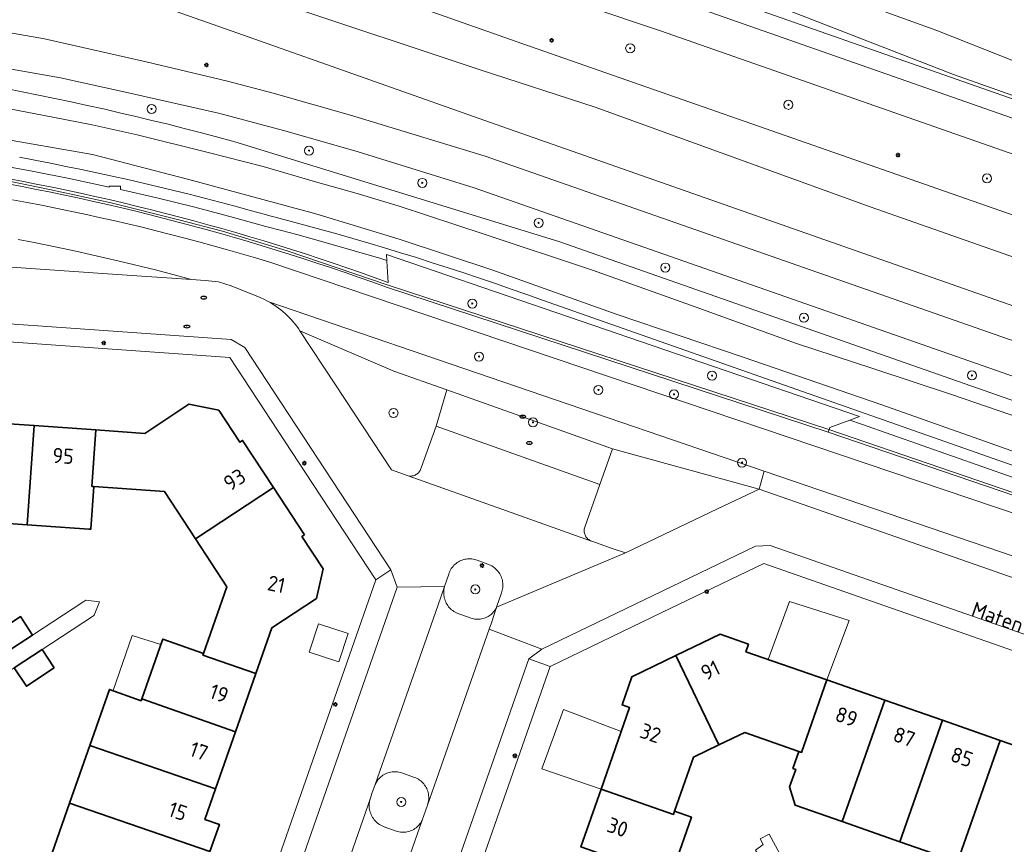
# Model space of a CAD drawing. Header units: metres. Extents: x 152610 to 160096, y 456114 to 462495.
# Tile 814 of 938: x 158014 to 158101, y 461518 to 461591. Entities that reach past the tile are written whole.
import ezdxf
from ezdxf.enums import TextEntityAlignment as Align

# ---------------------------------------------------------------- set-up
doc = ezdxf.new("R2010")
doc.units = ezdxf.units.M
doc.header["$LTSCALE"] = 0.5
doc.layers.get('0').update_dxf_attribs({"linetype": 'CONTINUOUS'})
for name, color, linetype, lineweight in [('B-PV-GR-BEPLANTING_CULTUUR_BOSPLANTSOEN-GV', 251, 'CONTINUOUS', 18), ('B-PV-GR-BEPLANTING_CULTUUR_HEESTERS-GV', 251, 'CONTINUOUS', 18), ('B-PV-GR-BOOM-S', 251, 'CONTINUOUS', 25), ('B-PV-GR-HAAG-GV', 251, 'CONTINUOUS', 13), ('B-PV-GW-TALUD_KRUIN-G', 251, 'CONTINUOUS', 18), ('B-PV-IE-MEUBILAIR-S', 251, 'CONTINUOUS', 25), ('B-PV-KW-KUNSTWERK_GELUIDSWERING_SCHERM-G', 251, 'CONTINUOUS', 18), ('B-PV-OG-BEBOUWING-GV', 6, 'CONTINUOUS', 35), ('B-PV-OG-BEBOUWING-T18', 1, 'CONTINUOUS', 18), ('B-PV-OG-BEBOUWING_OVERBOUWING-GV', 251, 'CONTINUOUS', 18), ('B-PV-OG-BEBOUWING_SCHUUR-GV', 251, 'CONTINUOUS', 18), ('B-PV-OG-TERREIN_BEGROEID-GV', 251, 'CONTINUOUS', 18), ('B-PV-OG-TERREIN_OEVER-GV', 251, 'CONTINUOUS', 18), ('B-PV-OG-TOPOGRAFIE-T18', 1, 'CONTINUOUS', 18), ('B-PV-OG-WATER_SLOOT-GV', 251, 'CONTINUOUS', 18), ('B-PV-VH-GESLOTENVERHARDING_ASFALT-GV', 251, 'CONTINUOUS', 18), ('B-PV-VH-ONVERHARD_ZAND-GV', 251, 'CONTINUOUS', 18), ('B-PV-VH-OPENVERHARDING_BETONSTRAATSTEEN-GV', 251, 'CONTINUOUS', 18), ('B-PV-VH-OPENVERHARDING_TEGEL-GV', 251, 'CONTINUOUS', 18), ('B-XX-OG-TERREIN_CULTUURSCHEIDING-GV', 252, 'CONTINUOUS', 18)]:
    doc.layers.add(name, color=color, linetype=linetype, lineweight=lineweight)
doc.styles.add('NLCS-ISO', font='NLCS-ISO.ttf')
doc.styles.add('NLCS-ISO-M750-T18', font='NLCS-ISO.ttf', dxfattribs={"height": 1.35})

# ---------------------------------------------------------------- blocks, each defined once
blk = doc.blocks.new('SIE-MEUBILAIR_PAAL_LICHTMAST-SO')
for points in [[(-0.62, 0), (-1, 0)], [(-0.71, 0.71), (-0.44, 0.44)], [(0, 1), (0, 0.62)], [(0.44, 0.44), (0.71, 0.71)], [(1, 0), (0.62, 0)], [(-0.71, -0.71), (-0.44, -0.44)], [(0, -0.62), (0, -1)], [(0.44, -0.44), (0.71, -0.71)]]:
    blk.add_lwpolyline(points)
blk.add_circle((0, 0), 0.5)
blk = doc.blocks.new('SIE-MEUBILAIR_PUT_RIOOLPUT-SO')
blk.add_ellipse((0, 0), major_axis=(1.25, 0), ratio=0.54)
at = {"style": 'NLCS-ISO'}
blk.add_text('ri', height=0.75, dxfattribs=at).set_placement((-0.04, 0.07), align=Align.MIDDLE_CENTER)
blk = doc.blocks.new('SGR-BOOM_GBKN-SO')
at = {"linetype": 'ByBlock', "lineweight": 18}
h = blk.add_hatch(color=0, dxfattribs=at)
h.dxf.hatch_style = 1
edge = h.paths.add_edge_path()
edge.add_arc((0, 0), 0.25, 0, 360)
at = {"color": 0, "linetype": 'ByBlock', "lineweight": 18}
for radius in [2, 0.25]:
    blk.add_circle((0, 0), radius, dxfattribs=at)
at = {"color": 0, "linetype": 'ByBlock', "lineweight": 18, "style": 'NLCS-ISO'}
blk.add_attdef('SOORT', (2.5, 0), '', height=1.5, dxfattribs=at)

msp = doc.modelspace()

# ---------------------------------------------------------------- linework, layer by layer
at = {"layer": 'B-PV-GR-BEPLANTING_CULTUUR_BOSPLANTSOEN-GV', "flags": 128}
for points in [[(158012.848, 461576.755), (158014.116, 461576.517), (158015.382, 461576.271), (158016.647, 461576.017), (158017.91, 461575.755), (158019.171, 461575.486), (158020.431, 461575.208), (158021.689, 461574.923), (158022.945, 461574.63), (158024.2, 461574.329), (158025.452, 461574.02), (158026.703, 461573.704), (158027.951, 461573.38), (158029.198, 461573.048), (158030.442, 461572.708), (158031.685, 461572.361), (158032.925, 461572.006), (158034.163, 461571.643), (158035.398, 461571.273), (158036.632, 461570.895), (158037.863, 461570.509), (158039.091, 461570.116), (158040.317, 461569.715), (158041.541, 461569.307), (158042.762, 461568.891), (158043.98, 461568.467), (158045.196, 461568.036), (158046.409, 461567.597), (158085.58, 461554.75), (158085.73, 461555.18), (158087.497, 461555.825), (158088.36, 461556.14), (158046.42, 461570.49), (158046.447, 461569.976), (158046.451, 461569.907), (158046.55, 461568.028), (158045.336, 461568.467), (158044.12, 461568.898), (158042.901, 461569.322), (158041.679, 461569.739), (158040.455, 461570.148), (158039.229, 461570.549), (158037.999, 461570.942), (158036.768, 461571.328), (158035.534, 461571.707), (158034.298, 461572.077), (158033.059, 461572.44), (158031.818, 461572.795), (158030.575, 461573.143), (158029.33, 461573.483), (158028.083, 461573.815), (158026.834, 461574.14), (158025.583, 461574.456), (158024.33, 461574.765), (158023.075, 461575.066), (158021.818, 461575.36), (158020.559, 461575.645), (158019.299, 461575.923), (158018.037, 461576.193), (158016.773, 461576.455), (158015.508, 461576.709), (158014.241, 461576.956), (158012.973, 461577.194)], [(158126.3, 461540.86), (158085.58, 461554.75), (158046.409, 461567.597), (158045.196, 461568.036), (158043.98, 461568.467), (158042.762, 461568.891), (158041.541, 461569.307), (158040.317, 461569.715), (158039.091, 461570.116), (158037.863, 461570.509), (158036.632, 461570.895), (158035.398, 461571.273), (158034.163, 461571.643), (158032.925, 461572.006), (158031.685, 461572.361), (158030.442, 461572.708), (158029.198, 461573.048), (158027.951, 461573.38), (158026.703, 461573.704), (158025.452, 461574.02), (158024.2, 461574.329), (158022.945, 461574.63), (158021.689, 461574.923), (158020.431, 461575.208), (158019.171, 461575.486), (158017.91, 461575.755), (158016.647, 461576.017), (158015.382, 461576.271), (158014.116, 461576.517), (158012.848, 461576.755)], [(158013.267, 461575.352), (158014.548, 461575.112), (158015.828, 461574.864), (158017.106, 461574.608), (158018.383, 461574.344), (158019.657, 461574.072), (158020.931, 461573.793), (158022.202, 461573.506), (158023.472, 461573.211), (158024.74, 461572.908), (158026.006, 461572.597), (158027.27, 461572.279), (158028.532, 461571.953), (158029.792, 461571.619), (158031.051, 461571.277), (158032.306, 461570.928), (158033.56, 461570.571), (158034.812, 461570.206), (158036.061, 461569.834), (158125.79, 461539.55)], [(158125.79, 461539.55), (158036.061, 461569.834), (158034.812, 461570.206), (158033.56, 461570.571), (158032.306, 461570.928), (158031.051, 461571.277), (158029.792, 461571.619), (158028.532, 461571.953), (158027.27, 461572.279), (158026.006, 461572.597), (158024.74, 461572.908), (158023.472, 461573.211), (158022.202, 461573.506), (158020.931, 461573.793), (158019.657, 461574.072), (158018.383, 461574.344), (158017.106, 461574.608), (158015.828, 461574.864), (158014.548, 461575.112), (158013.267, 461575.352)], [(158013.756, 461571.843), (158015.039, 461571.592), (158016.321, 461571.333), (158017.601, 461571.066), (158018.88, 461570.791), (158020.157, 461570.509), (158021.432, 461570.218), (158022.705, 461569.92), (158025.923, 461569.129), (158029.128, 461568.289), (158030.346, 461568.208), (158031.515, 461568.078), (158032.636, 461567.724), (158035.205, 461566.69), (158035.601, 461566.507), (158035.986, 461566.303), (158079.898, 461551.309), (158122.92, 461536.62)]]:
    msp.add_lwpolyline(points, dxfattribs=at)
msp.add_lwpolyline([(158079.898, 461551.309), (158035.986, 461566.303), (158036.2, 461566.178), (158036.415, 461566.043), (158036.626, 461565.901), (158036.832, 461565.753), (158037.034, 461565.599), (158037.231, 461565.438), (158037.422, 461565.271), (158037.608, 461565.098), (158037.789, 461564.919), (158037.964, 461564.735), (158038.132, 461564.545), (158038.295, 461564.35), (158038.452, 461564.15), (158038.602, 461563.945), (158038.746, 461563.736), (158047.073, 461560.162), (158051.77, 461558.511), (158066.462, 461553.291), (158079.45, 461549.7)], close=True, dxfattribs=at)
at = {"layer": 'B-PV-GR-BEPLANTING_CULTUUR_HEESTERS-GV', "flags": 128}
msp.add_lwpolyline([(158047.276, 461524.664), (158047.153, 461524.667), (158047.03, 461524.663), (158046.907, 461524.651), (158046.785, 461524.63), (158046.665, 461524.602), (158046.547, 461524.566), (158046.431, 461524.523), (158046.319, 461524.472), (158046.21, 461524.414), (158046.105, 461524.349), (158046.005, 461524.278), (158045.909, 461524.2), (158045.819, 461524.116), (158045.734, 461524.026), (158045.655, 461523.931), (158045.582, 461523.832), (158045.517, 461523.727), (158045.458, 461523.619), (158045.423, 461523.546), (158045.126, 461522.726), (158044.983, 461522.328), (158044.947, 461522.206), (158044.918, 461522.082), (158044.897, 461521.956), (158044.884, 461521.83), (158044.879, 461521.702), (158044.882, 461521.575), (158044.893, 461521.448), (158044.912, 461521.322), (158044.939, 461521.198), (158044.974, 461521.075), (158045.016, 461520.955), (158045.066, 461520.838), (158045.123, 461520.724), (158045.187, 461520.614), (158045.257, 461520.508), (158045.335, 461520.407), (158045.418, 461520.311), (158045.508, 461520.22), (158045.602, 461520.135), (158045.702, 461520.056), (158045.807, 461519.984), (158045.916, 461519.918), (158046.029, 461519.86), (158046.146, 461519.808), (158046.265, 461519.764), (158046.29, 461519.756), (158047.178, 461519.437), (158047.293, 461519.395), (158047.41, 461519.36), (158047.53, 461519.333), (158047.651, 461519.314), (158047.773, 461519.302), (158047.895, 461519.299), (158048.018, 461519.304), (158048.139, 461519.317), (158048.26, 461519.337), (158048.379, 461519.366), (158048.496, 461519.402), (158048.611, 461519.446), (158048.722, 461519.497), (158048.83, 461519.555), (158048.934, 461519.621), (158049.033, 461519.692), (158049.127, 461519.771), (158049.216, 461519.855), (158049.299, 461519.944), (158049.377, 461520.04), (158049.448, 461520.139), (158049.512, 461520.244), (158049.569, 461520.352), (158049.579, 461520.372), (158049.875, 461521.204), (158050.055, 461521.714), (158050.092, 461521.833), (158050.122, 461521.953), (158050.143, 461522.076), (158050.157, 461522.199), (158050.163, 461522.323), (158050.161, 461522.448), (158050.15, 461522.571), (158050.132, 461522.694), (158050.106, 461522.816), (158050.073, 461522.935), (158050.031, 461523.052), (158049.982, 461523.167), (158049.926, 461523.278), (158049.863, 461523.385), (158049.793, 461523.487), (158049.717, 461523.585), (158049.634, 461523.678), (158049.546, 461523.766), (158049.452, 461523.847), (158049.354, 461523.923), (158049.25, 461523.992), (158049.142, 461524.054), (158049.031, 461524.109), (158048.916, 461524.156), (158048.82, 461524.19), (158047.875, 461524.527), (158047.759, 461524.57), (158047.641, 461524.605), (158047.521, 461524.632), (158047.399, 461524.652)], close=True, dxfattribs=at)
at = {"layer": 'B-PV-GR-HAAG-GV', "flags": 128}
msp.add_lwpolyline([(158053.86, 461543.53), (158053.735, 461543.532), (158053.611, 461543.525), (158053.488, 461543.51), (158053.365, 461543.488), (158053.245, 461543.458), (158053.126, 461543.42), (158053.011, 461543.374), (158052.898, 461543.321), (158052.789, 461543.261), (158052.685, 461543.194), (158052.584, 461543.121), (158052.489, 461543.041), (158052.399, 461542.955), (158052.315, 461542.864), (158052.236, 461542.767), (158052.164, 461542.666), (158052.099, 461542.56), (158052.041, 461542.45), (158051.99, 461542.337), (158051.946, 461542.22), (158051.932, 461542.178), (158051.563, 461541.064), (158051.533, 461540.942), (158051.51, 461540.818), (158051.496, 461540.694), (158051.489, 461540.568), (158051.491, 461540.442), (158051.5, 461540.317), (158051.518, 461540.193), (158051.543, 461540.069), (158051.576, 461539.948), (158051.617, 461539.829), (158051.665, 461539.713), (158051.72, 461539.601), (158051.783, 461539.492), (158051.852, 461539.387), (158051.928, 461539.287), (158052.01, 461539.192), (158052.098, 461539.102), (158052.192, 461539.018), (158052.29, 461538.94), (158052.394, 461538.869), (158052.501, 461538.804), (158052.613, 461538.746), (158052.728, 461538.696), (158052.836, 461538.656), (158053.78, 461538.321), (158053.893, 461538.277), (158054.009, 461538.241), (158054.127, 461538.212), (158054.247, 461538.191), (158054.367, 461538.178), (158054.488, 461538.173), (158054.61, 461538.176), (158054.731, 461538.187), (158054.851, 461538.206), (158054.969, 461538.233), (158055.085, 461538.267), (158055.199, 461538.31), (158055.31, 461538.359), (158055.417, 461538.416), (158055.521, 461538.48), (158055.62, 461538.55), (158055.714, 461538.627), (158055.803, 461538.709), (158055.886, 461538.798), (158055.963, 461538.891), (158056.034, 461538.99), (158056.098, 461539.093), (158056.155, 461539.2), (158056.18, 461539.252), (158056.614, 461540.505), (158056.654, 461540.624), (158056.686, 461540.745), (158056.711, 461540.868), (158056.728, 461540.993), (158056.736, 461541.118), (158056.737, 461541.244), (158056.73, 461541.369), (158056.715, 461541.493), (158056.692, 461541.617), (158056.661, 461541.738), (158056.622, 461541.858), (158056.576, 461541.975), (158056.523, 461542.088), (158056.462, 461542.198), (158056.395, 461542.304), (158056.321, 461542.405), (158056.24, 461542.502), (158056.154, 461542.593), (158056.062, 461542.678), (158055.965, 461542.758), (158055.863, 461542.831), (158055.756, 461542.897), (158055.645, 461542.957), (158055.531, 461543.009), (158055.414, 461543.054), (158055.39, 461543.062), (158054.466, 461543.405), (158054.348, 461543.446), (158054.229, 461543.479), (158054.107, 461543.504), (158053.984, 461543.521)], close=True, dxfattribs=at)
at = {"layer": 'B-PV-GW-TALUD_KRUIN-G', "flags": 128}
for points in [[(158012.848, 461576.755), (158014.116, 461576.517), (158015.382, 461576.271), (158016.647, 461576.017), (158017.91, 461575.755), (158019.171, 461575.486), (158020.431, 461575.208), (158021.689, 461574.923), (158022.945, 461574.63), (158024.2, 461574.329), (158025.452, 461574.02), (158026.703, 461573.704), (158027.951, 461573.38), (158029.198, 461573.048), (158030.442, 461572.708), (158031.685, 461572.361), (158032.925, 461572.006), (158034.163, 461571.643), (158035.398, 461571.273), (158036.632, 461570.895), (158037.863, 461570.509), (158039.091, 461570.116), (158040.317, 461569.715), (158041.541, 461569.307), (158042.762, 461568.891), (158043.98, 461568.467), (158045.196, 461568.036), (158046.409, 461567.597), (158085.58, 461554.75)], [(158125.79, 461539.55), (158036.061, 461569.834), (158034.812, 461570.206), (158033.56, 461570.571), (158032.306, 461570.928), (158031.051, 461571.277), (158029.792, 461571.619), (158028.532, 461571.953), (158027.27, 461572.279), (158026.006, 461572.597), (158024.74, 461572.908), (158023.472, 461573.211), (158022.202, 461573.506), (158020.931, 461573.793), (158019.657, 461574.072), (158018.383, 461574.344), (158017.106, 461574.608), (158015.828, 461574.864), (158014.548, 461575.112), (158013.267, 461575.352)]]:
    msp.add_lwpolyline(points, dxfattribs=at)
at = {"layer": 'B-PV-KW-KUNSTWERK_GELUIDSWERING_SCHERM-G', "flags": 128}
msp.add_lwpolyline([(158221.134, 461507.337), (158217.997, 461508.863), (158215.788, 461510.004), (158202.854, 461514.484), (158194.614, 461517.42), (158182.486, 461521.739), (158176.673, 461522.897), (158170.617, 461523.472), (158168.521, 461523.355), (158135.719, 461535.378), (158133.639, 461537.263), (158126.309, 461541.079), (158085.646, 461554.988), (158046.474, 461567.8), (158037.597, 461570.826), (158031.888, 461572.577), (158028.009, 461573.565), (158021.994, 461575.091), (158016.551, 461576.267), (158011.931, 461577.192)], dxfattribs=at)
at = {"layer": 'B-PV-OG-BEBOUWING-GV', "flags": 128}
for points in [[(158031.542, 461556.709), (158028.9, 461557.244), (158024.979, 461554.649), (158020.65, 461554.952), (158020.3, 461549.945), (158020.469, 461549.933), (158026.744, 461549.493), (158029.478, 461545.306), (158036.407, 461549.842), (158033.658, 461554.02), (158033.416, 461553.86)], [(158015.192, 461555.334), (158009.795, 461555.712), (158009.17, 461546.935), (158014.56, 461546.558)], [(158020.65, 461554.952), (158015.192, 461555.334), (158014.56, 461546.558), (158020.036, 461546.174), (158020.205, 461546.162), (158020.469, 461549.933), (158020.3, 461549.945)], [(158039.155, 461545.666), (158036.407, 461549.842), (158029.478, 461545.306), (158032.255, 461541.052), (158030.19, 461535.153), (158030.137, 461535.001), (158034.84, 461533.362), (158036.262, 461537.425), (158040.222, 461540.019), (158040.792, 461542.649), (158038.912, 461545.506)], [(158015.041, 461536.775), (158013.973, 461538.407), (158011.506, 461536.792), (158012.574, 461535.16)], [(158078.52, 461535.97), (158076.01, 461536.85), (158072.081, 461534.961), (158075.896, 461527.034), (158078.2, 461528.13), (158082.98, 461526.46), (158083.224, 461526.375), (158085.469, 461532.794), (158078.29, 461535.3)], [(158030.19, 461535.153), (158026.585, 461536.415), (158026.53, 461536.258), (158024.731, 461531.118), (158033.032, 461528.196), (158034.84, 461533.362), (158030.137, 461535.001)], [(158016.952, 461533.856), (158015.884, 461535.487), (158013.417, 461533.872), (158014.485, 461532.241)], [(158075.896, 461527.034), (158072.081, 461534.961), (158068.17, 461533.08), (158067.3, 461530.59), (158067.97, 461530.35), (158065.446, 461523.127), (158071.862, 461520.881), (158071.96, 461521.16), (158073.64, 461525.96)], [(158090.585, 461531.008), (158085.469, 461532.794), (158083.224, 461526.375), (158082.98, 461526.46), (158082.45, 461524.95), (158082.696, 461524.864), (158082.159, 461523.329), (158082.661, 461521.699), (158086.825, 461520.246)], [(158024.67, 461530.943), (158021.848, 461531.964), (158020.101, 461526.976), (158031.262, 461523.136), (158033.032, 461528.196), (158024.731, 461531.118)], [(158095.698, 461529.222), (158090.585, 461531.008), (158086.825, 461520.246), (158091.939, 461518.462)], [(158100.811, 461527.437), (158095.698, 461529.222), (158091.939, 461518.462), (158097.052, 461516.677)], [(158031.262, 461523.136), (158020.101, 461526.976), (158018.313, 461521.87), (158030.759, 461517.584), (158031.601, 461519.99), (158030.318, 461520.439)], [(158105.924, 461525.652), (158100.811, 461527.437), (158097.052, 461516.677), (158102.166, 461514.893)], [(158071.862, 461520.881), (158065.446, 461523.127), (158063.656, 461518.002), (158071.581, 461515.228), (158073.47, 461520.63), (158071.96, 461521.16)], [(158030.759, 461517.584), (158018.313, 461521.87), (158016.534, 461516.791), (158027.689, 461512.925), (158028.637, 461515.635), (158029.92, 461515.186)]]:
    msp.add_lwpolyline(points, close=True, dxfattribs=at)
at = {"layer": 'B-PV-OG-BEBOUWING_OVERBOUWING-GV', "flags": 128}
for points in [[(158087.425, 461538.061), (158082.137, 461539.742), (158080.264, 461534.611), (158085.469, 461532.794)], [(158026.42, 461535.945), (158023.864, 461536.747), (158022.172, 461531.847), (158024.67, 461530.943), (158024.731, 461531.118)], [(158067.229, 461528.23), (158062.106, 461530.185), (158060.186, 461524.923), (158065.446, 461523.127)]]:
    msp.add_lwpolyline(points, close=True, dxfattribs=at)
at = {"layer": 'B-PV-OG-BEBOUWING_SCHUUR-GV', "flags": 128}
msp.add_lwpolyline([(158043.01, 461536.909), (158040.378, 461537.773), (158039.556, 461535.27), (158042.188, 461534.405)], close=True, dxfattribs=at)
at = {"layer": 'B-PV-OG-TERREIN_BEGROEID-GV', "flags": 128}
for points in [[(158036.072, 461597.085), (158058.517, 461589.171), (158311.923, 461500.666)], [(158325.525, 461501.19), (158070.698, 461590.318), (158057.368, 461594.812)], [(158072.221, 461594.714), (158204.032, 461548.526), (158194.032, 461552.14), (158174.688, 461559.598), (158161.842, 461564.235), (158137.935, 461572.287), (158119.418, 461578.424), (158096.68, 461586.455), (158082.146, 461592.083)], [(158272.808, 461500), (158054.203, 461576.4), (158043.914, 461579.609), (158037.409, 461581.466), (158031.524, 461583.012), (158023.27, 461584.899), (158017.512, 461586.166), (158002.255, 461588.856), (158000, 461589.203), (157989.414, 461590.834), (157978.322, 461591.964)], [(158003.622, 461591.786), (158016.101, 461589.607), (158025.096, 461587.584), (158032.314, 461585.873), (158036.372, 461584.805), (158043.225, 461582.859), (158055.155, 461579.225), (158281.839, 461500)], [(158290.03, 461500), (158056.14, 461582.024), (158033.73, 461589.947), (158027.774, 461592.024)], [(158012.671, 461585.199), (158014.116, 461584.918), (158015.56, 461584.629), (158017.003, 461584.333), (158018.444, 461584.028), (158019.883, 461583.716), (158021.321, 461583.396), (158022.757, 461583.068), (158024.191, 461582.732), (158025.623, 461582.388), (158027.053, 461582.037), (158028.482, 461581.678), (158029.908, 461581.311), (158031.332, 461580.936), (158032.755, 461580.554), (158032.957, 461580.499), (158061.71, 461571.64), (158266.351, 461500)], [(158012.973, 461577.194), (158014.241, 461576.956), (158015.508, 461576.709), (158016.773, 461576.455), (158018.037, 461576.193), (158019.299, 461575.923), (158020.559, 461575.645), (158021.818, 461575.36), (158023.075, 461575.066), (158024.33, 461574.765), (158025.583, 461574.456), (158026.834, 461574.14), (158028.083, 461573.815), (158029.33, 461573.483), (158030.575, 461573.143), (158031.818, 461572.795), (158033.059, 461572.44), (158034.298, 461572.077), (158035.534, 461571.707), (158036.768, 461571.328), (158037.999, 461570.942), (158039.229, 461570.549), (158040.455, 461570.148), (158041.679, 461569.739), (158042.901, 461569.322), (158044.12, 461568.898), (158045.336, 461568.467), (158046.55, 461568.028), (158046.451, 461569.907), (158046.447, 461569.976), (158045.914, 461570.142), (158041.194, 461571.515), (158039.83, 461571.895), (158038.463, 461572.267), (158037.095, 461572.632), (158035.725, 461572.99), (158032.516, 461573.873), (158029.296, 461574.712), (158026.065, 461575.508), (158022.823, 461576.259), (158022.823, 461576.561), (158021.823, 461576.561), (158021.823, 461576.482), (158018.416, 461577.207), (158015, 461577.883), (158011.574, 461578.511)], [(158011.574, 461578.511), (158015, 461577.883), (158018.416, 461577.207), (158021.823, 461576.482), (158021.823, 461576.561), (158022.823, 461576.561), (158022.823, 461576.259), (158026.065, 461575.508), (158029.296, 461574.712), (158032.516, 461573.873), (158035.725, 461572.99), (158037.095, 461572.632), (158038.463, 461572.267), (158039.83, 461571.895), (158041.194, 461571.515), (158045.914, 461570.142), (158046.447, 461569.976), (158046.42, 461570.49), (158088.36, 461556.14), (158087.497, 461555.825), (158088.529, 461555.463), (158134.254, 461539.409)], [(158147.55, 461535.8), (158088.861, 461556.407), (158060.236, 461566.457), (158058.849, 461566.954), (158057.459, 461567.443), (158056.067, 461567.925), (158054.672, 461568.399), (158053.275, 461568.866), (158051.875, 461569.325), (158050.473, 461569.776), (158049.068, 461570.22), (158047.661, 461570.656), (158046.251, 461571.084), (158044.84, 461571.505), (158043.426, 461571.918), (158042.009, 461572.324), (158040.591, 461572.722), (158039.17, 461573.111), (158037.747, 461573.494), (158036.323, 461573.869), (158035.954, 461573.964), (158035.691, 461574.038), (158034.342, 461574.413), (158032.991, 461574.781), (158031.637, 461575.141), (158030.282, 461575.493), (158028.924, 461575.838), (158027.565, 461576.174), (158026.203, 461576.503), (158024.84, 461576.825), (158023.475, 461577.138), (158022.108, 461577.444), (158020.74, 461577.741), (158019.37, 461578.031), (158017.998, 461578.313), (158016.624, 461578.588), (158015.249, 461578.854), (158013.873, 461579.113)], [(158003.319, 461570.054), (158022.531, 461568.729), (158029.128, 461568.289), (158025.923, 461569.129), (158022.705, 461569.92), (158021.432, 461570.218), (158020.157, 461570.509), (158018.88, 461570.791), (158017.601, 461571.066), (158016.321, 461571.333), (158015.039, 461571.592), (158013.756, 461571.843)]]:
    msp.add_lwpolyline(points, dxfattribs=at)
for points in [[(158047.073, 461560.162), (158038.746, 461563.736), (158041.892, 461558.962), (158046.847, 461551.429), (158048.34, 461550.883), (158048.428, 461550.87), (158048.517, 461550.864), (158048.606, 461550.867), (158048.695, 461550.877), (158048.782, 461550.896), (158048.867, 461550.922), (158048.95, 461550.956), (158049.029, 461550.997), (158049.104, 461551.045), (158049.175, 461551.099), (158049.24, 461551.159), (158049.3, 461551.226), (158049.354, 461551.297), (158049.4, 461551.373), (158049.44, 461551.452), (158049.473, 461551.535), (158049.493, 461551.6), (158050.823, 461555.273), (158051.77, 461558.511)], [(158066.462, 461553.291), (158051.77, 461558.511), (158050.823, 461555.273), (158065.331, 461550.109)], [(158088.529, 461555.463), (158087.497, 461555.825), (158085.73, 461555.18), (158085.58, 461554.75), (158126.3, 461540.86), (158133.54, 461537.03), (158133.75, 461537.42), (158134.254, 461539.409)], [(158079.45, 461549.7), (158066.462, 461553.291), (158065.331, 461550.109), (158063.987, 461546.341), (158063.963, 461546.255), (158063.947, 461546.167), (158063.939, 461546.078), (158063.939, 461545.989), (158063.947, 461545.9), (158063.963, 461545.813), (158063.986, 461545.727), (158064.017, 461545.643), (158064.056, 461545.563), (158064.102, 461545.486), (158064.154, 461545.414), (158064.213, 461545.347), (158064.277, 461545.285), (158064.347, 461545.229), (158064.421, 461545.18), (158064.499, 461545.137), (158064.581, 461545.102), (158064.615, 461545.09), (158066.52, 461544.42), (158067.62, 461544.06), (158075.76, 461547.95)], [(158122.92, 461536.62), (158079.898, 461551.309), (158079.45, 461549.7), (158096.76, 461543.67), (158116.11, 461536.91), (158131.53, 461531.52), (158132.017, 461532.656)]]:
    msp.add_lwpolyline(points, close=True, dxfattribs=at)
at = {"layer": 'B-PV-OG-TERREIN_OEVER-GV', "flags": 128}
for points in [[(158102.314, 461587.554), (158095.195, 461590.343), (158085.884, 461593.736)], [(158082.146, 461592.083), (158096.68, 461586.455), (158119.418, 461578.424), (158137.935, 461572.287), (158161.842, 461564.235), (158174.688, 461559.598), (158194.032, 461552.14), (158204.032, 461548.526), (158211.517, 461545.903), (158226.213, 461541.45)], [(158266.351, 461500), (158061.71, 461571.64), (158032.957, 461580.499), (158032.755, 461580.554), (158031.332, 461580.936), (158029.908, 461581.311), (158028.482, 461581.678), (158027.053, 461582.037), (158025.623, 461582.388), (158024.191, 461582.732), (158022.757, 461583.068), (158021.321, 461583.396), (158019.883, 461583.716), (158018.444, 461584.028), (158017.003, 461584.333), (158015.56, 461584.629), (158014.116, 461584.918), (158012.671, 461585.199)], [(158012.985, 461583.408), (158016.83, 461582.666), (158020.33, 461581.992), (158024.311, 461581.108), (158030.606, 461579.547), (158035.482, 461578.286), (158040.12, 461576.931), (158043.804, 461575.912), (158047.529, 461574.773), (158055.085, 461572.306), (158064.682, 461569.12), (158073.785, 461565.865), (158082.687, 461562.64), (158089.614, 461560.365), (158096.512, 461558.107), (158104.863, 461555.222)], [(158219.719, 461511.863), (158209.187, 461515.728), (158199.994, 461518.96), (158193.5, 461521.288), (158188.661, 461523.047), (158179.889, 461525.767), (158173.068, 461528.048), (158164.587, 461531.016), (158158.633, 461533.236), (158154.719, 461534.707), (158145.49, 461537.618), (158141.505, 461538.959), (158131.619, 461542.822), (158116.697, 461547.934), (158102.772, 461552.776), (158090.33, 461557.169), (158078.029, 461561.395), (158066.867, 461565.196), (158055.836, 461569.116), (158047.545, 461571.864), (158040.142, 461574.105), (158028.877, 461577.159), (158020.341, 461579.35), (158011.838, 461580.834)], [(158013.873, 461579.113), (158015.249, 461578.854), (158016.624, 461578.588), (158017.998, 461578.313), (158019.37, 461578.031), (158020.74, 461577.741), (158022.108, 461577.444), (158023.475, 461577.138), (158024.84, 461576.825), (158026.203, 461576.503), (158027.565, 461576.174), (158028.924, 461575.838), (158030.282, 461575.493), (158031.637, 461575.141), (158032.991, 461574.781), (158034.342, 461574.413), (158035.691, 461574.038), (158035.954, 461573.964), (158036.323, 461573.869), (158037.747, 461573.494), (158039.17, 461573.111), (158040.591, 461572.722), (158042.009, 461572.324), (158043.426, 461571.918), (158044.84, 461571.505), (158046.251, 461571.084), (158047.661, 461570.656), (158049.068, 461570.22), (158050.473, 461569.776), (158051.875, 461569.325), (158053.275, 461568.866), (158054.672, 461568.399), (158056.067, 461567.925), (158057.459, 461567.443), (158058.849, 461566.954), (158060.236, 461566.457), (158088.861, 461556.407), (158147.55, 461535.8)]]:
    msp.add_lwpolyline(points, dxfattribs=at)
at = {"layer": 'B-PV-OG-WATER_SLOOT-GV', "flags": 128}
for points in [[(158085.884, 461593.736), (158095.195, 461590.343), (158102.314, 461587.554)], [(158104.863, 461555.222), (158096.512, 461558.107), (158089.614, 461560.365), (158082.687, 461562.64), (158073.785, 461565.865), (158064.682, 461569.12), (158055.085, 461572.306), (158047.529, 461574.773), (158043.804, 461575.912), (158040.12, 461576.931), (158035.482, 461578.286), (158030.606, 461579.547), (158024.311, 461581.108), (158020.33, 461581.992), (158016.83, 461582.666), (158012.985, 461583.408)], [(158011.838, 461580.834), (158020.341, 461579.35), (158028.877, 461577.159), (158040.142, 461574.105), (158047.545, 461571.864), (158055.836, 461569.116), (158066.867, 461565.196), (158078.029, 461561.395), (158090.33, 461557.169), (158102.772, 461552.776), (158116.697, 461547.934), (158131.619, 461542.822), (158141.505, 461538.959), (158145.49, 461537.618), (158154.719, 461534.707), (158158.633, 461533.236), (158164.587, 461531.016), (158173.068, 461528.048), (158179.889, 461525.767), (158188.661, 461523.047), (158193.5, 461521.288), (158199.994, 461518.96), (158209.187, 461515.728), (158219.719, 461511.863)]]:
    msp.add_lwpolyline(points, dxfattribs=at)
at = {"layer": 'B-PV-VH-GESLOTENVERHARDING_ASFALT-GV', "flags": 128}
for points in [[(158302.398, 461500), (158089.297, 461574.727), (158064.927, 461583.553), (158054.708, 461586.863), (158019.555, 461598.599)], [(158019.555, 461598.599), (158054.708, 461586.863), (158064.927, 461583.553), (158089.297, 461574.727), (158302.398, 461500)], [(158311.923, 461500.666), (158058.517, 461589.171), (158036.072, 461597.085)], [(158057.368, 461594.812), (158070.698, 461590.318), (158325.525, 461501.19)], [(158241.265, 461533.784), (158071.7, 461593.201)], [(157978.322, 461591.964), (157989.414, 461590.834), (158000, 461589.203), (158002.255, 461588.856), (158017.512, 461586.166), (158023.27, 461584.899), (158031.524, 461583.012), (158037.409, 461581.466), (158043.914, 461579.609), (158054.203, 461576.4), (158272.808, 461500)], [(158281.839, 461500), (158055.155, 461579.225), (158043.225, 461582.859), (158036.372, 461584.805), (158032.314, 461585.873), (158025.096, 461587.584), (158016.101, 461589.607), (158003.622, 461591.786)], [(158027.774, 461592.024), (158033.73, 461589.947), (158056.14, 461582.024), (158290.03, 461500)]]:
    msp.add_lwpolyline(points, dxfattribs=at)
at = {"layer": 'B-PV-VH-ONVERHARD_ZAND-GV', "flags": 128}
msp.add_lwpolyline([(158053.86, 461543.53), (158053.735, 461543.532), (158053.611, 461543.525), (158053.488, 461543.51), (158053.365, 461543.488), (158053.245, 461543.458), (158053.126, 461543.42), (158053.011, 461543.374), (158052.898, 461543.321), (158052.789, 461543.261), (158052.685, 461543.194), (158052.584, 461543.121), (158052.489, 461543.041), (158052.399, 461542.955), (158052.315, 461542.864), (158052.236, 461542.767), (158052.164, 461542.666), (158052.099, 461542.56), (158052.041, 461542.45), (158051.99, 461542.337), (158051.946, 461542.22), (158051.932, 461542.178), (158051.563, 461541.064), (158051.533, 461540.942), (158051.51, 461540.818), (158051.496, 461540.694), (158051.489, 461540.568), (158051.491, 461540.442), (158051.5, 461540.317), (158051.518, 461540.193), (158051.543, 461540.069), (158051.576, 461539.948), (158051.617, 461539.829), (158051.665, 461539.713), (158051.72, 461539.601), (158051.783, 461539.492), (158051.852, 461539.387), (158051.928, 461539.287), (158052.01, 461539.192), (158052.098, 461539.102), (158052.192, 461539.018), (158052.29, 461538.94), (158052.394, 461538.869), (158052.501, 461538.804), (158052.613, 461538.746), (158052.728, 461538.696), (158052.836, 461538.656), (158053.78, 461538.321), (158053.893, 461538.277), (158054.009, 461538.241), (158054.127, 461538.212), (158054.247, 461538.191), (158054.367, 461538.178), (158054.488, 461538.173), (158054.61, 461538.176), (158054.731, 461538.187), (158054.851, 461538.206), (158054.969, 461538.233), (158055.085, 461538.267), (158055.199, 461538.31), (158055.31, 461538.359), (158055.417, 461538.416), (158055.521, 461538.48), (158055.62, 461538.55), (158055.714, 461538.627), (158055.803, 461538.709), (158055.886, 461538.798), (158055.963, 461538.891), (158056.034, 461538.99), (158056.098, 461539.093), (158056.155, 461539.2), (158056.18, 461539.252), (158056.614, 461540.505), (158056.654, 461540.624), (158056.686, 461540.745), (158056.711, 461540.868), (158056.728, 461540.993), (158056.736, 461541.118), (158056.737, 461541.244), (158056.73, 461541.369), (158056.715, 461541.493), (158056.692, 461541.617), (158056.661, 461541.738), (158056.622, 461541.858), (158056.576, 461541.975), (158056.523, 461542.088), (158056.462, 461542.198), (158056.395, 461542.304), (158056.321, 461542.405), (158056.24, 461542.502), (158056.154, 461542.593), (158056.062, 461542.678), (158055.965, 461542.758), (158055.863, 461542.831), (158055.756, 461542.897), (158055.645, 461542.957), (158055.531, 461543.009), (158055.414, 461543.054), (158055.39, 461543.062), (158054.466, 461543.405), (158054.348, 461543.446), (158054.229, 461543.479), (158054.107, 461543.504), (158053.984, 461543.521)], close=True, dxfattribs=at)
at = {"layer": 'B-PV-VH-OPENVERHARDING_BETONSTRAATSTEEN-GV', "flags": 128}
for points in [[(158000, 461565.279), (158032.637, 461562.972), (158033.861, 461562.255), (158046.802, 461542.559), (158047.353, 461541.021), (158051.563, 461541.064), (158051.932, 461542.178), (158051.946, 461542.22), (158051.99, 461542.337), (158052.041, 461542.45), (158052.099, 461542.56), (158052.164, 461542.666), (158052.236, 461542.767), (158052.315, 461542.864), (158052.399, 461542.955), (158052.489, 461543.041), (158052.584, 461543.121), (158052.685, 461543.194), (158052.789, 461543.261), (158052.898, 461543.321), (158053.011, 461543.374), (158053.126, 461543.42), (158053.245, 461543.458), (158053.365, 461543.488), (158053.488, 461543.51), (158053.611, 461543.525), (158053.735, 461543.532), (158053.86, 461543.53), (158053.984, 461543.521), (158054.107, 461543.504), (158054.229, 461543.479), (158054.348, 461543.446), (158054.466, 461543.405), (158055.39, 461543.062), (158055.414, 461543.054), (158055.531, 461543.009), (158055.645, 461542.957), (158055.756, 461542.897), (158055.863, 461542.831), (158055.965, 461542.758), (158056.062, 461542.678), (158056.154, 461542.593), (158056.24, 461542.502), (158056.321, 461542.405), (158056.395, 461542.304), (158056.462, 461542.198), (158056.523, 461542.088), (158056.576, 461541.975), (158056.622, 461541.858), (158056.661, 461541.738), (158056.692, 461541.617), (158056.715, 461541.493), (158056.73, 461541.369), (158056.737, 461541.244), (158056.736, 461541.118), (158056.728, 461540.993), (158056.711, 461540.868), (158056.686, 461540.745), (158056.654, 461540.624), (158056.614, 461540.505), (158056.18, 461539.252), (158067.62, 461544.06), (158066.52, 461544.42), (158064.615, 461545.09), (158064.581, 461545.102), (158064.499, 461545.137), (158056.655, 461547.917), (158048.34, 461550.883), (158046.847, 461551.429), (158041.892, 461558.962), (158038.746, 461563.736), (158038.602, 461563.945), (158038.452, 461564.15), (158038.295, 461564.35), (158038.132, 461564.545), (158037.964, 461564.735), (158037.789, 461564.919), (158037.608, 461565.098), (158037.422, 461565.271), (158037.231, 461565.438), (158037.034, 461565.599), (158036.832, 461565.753), (158036.626, 461565.901), (158036.415, 461566.043), (158036.2, 461566.178), (158035.986, 461566.303), (158035.601, 461566.507), (158035.205, 461566.69), (158032.636, 461567.724), (158031.515, 461568.078), (158030.346, 461568.208), (158029.128, 461568.289), (158022.531, 461568.729), (158003.319, 461570.054)], [(158116.11, 461536.91), (158096.76, 461543.67), (158079.45, 461549.7), (158075.76, 461547.95), (158067.62, 461544.06), (158056.18, 461539.252), (158055.711, 461537.873), (158055.511, 461537.303), (158060.188, 461535.525), (158079.122, 461544.642), (158080.421, 461544.715), (158127.661, 461528.215)], [(158038.827, 461504.631), (158044.983, 461522.328), (158045.126, 461522.726), (158045.423, 461523.546), (158050.974, 461539.361), (158051.563, 461541.064), (158047.353, 461541.021), (158033.029, 461500)], [(158046.903, 461500), (158059.038, 461534.654), (158060.188, 461535.525), (158055.511, 461537.303), (158050.055, 461521.714), (158049.875, 461521.204), (158049.579, 461520.372), (158043.402, 461502.697)], [(158043.402, 461502.697), (158049.579, 461520.372), (158049.569, 461520.352), (158049.512, 461520.244), (158049.448, 461520.139), (158049.377, 461520.04), (158049.299, 461519.944), (158049.216, 461519.855), (158049.127, 461519.771), (158049.033, 461519.692), (158048.934, 461519.621), (158048.83, 461519.555), (158048.722, 461519.497), (158048.611, 461519.446), (158048.496, 461519.402), (158048.379, 461519.366), (158048.26, 461519.337), (158048.139, 461519.317), (158048.018, 461519.304), (158047.895, 461519.299), (158047.773, 461519.302), (158047.651, 461519.314), (158047.53, 461519.333), (158047.41, 461519.36), (158047.293, 461519.395), (158047.178, 461519.437), (158046.29, 461519.756), (158046.265, 461519.764), (158046.146, 461519.808), (158046.029, 461519.86), (158045.916, 461519.918), (158045.807, 461519.984), (158045.702, 461520.056), (158045.602, 461520.135), (158045.508, 461520.22), (158045.418, 461520.311), (158045.335, 461520.407), (158045.257, 461520.508), (158045.187, 461520.614), (158045.123, 461520.724), (158045.066, 461520.838), (158045.016, 461520.955), (158044.974, 461521.075), (158044.939, 461521.198), (158044.912, 461521.322), (158044.893, 461521.448), (158044.882, 461521.575), (158044.879, 461521.702), (158044.884, 461521.83), (158044.897, 461521.956), (158044.918, 461522.082), (158044.947, 461522.206), (158044.983, 461522.328), (158038.827, 461504.631)]]:
    msp.add_lwpolyline(points, dxfattribs=at)
for points in [[(158000, 461565.279), (157963.374, 461567.868), (157962.212, 461567.48), (157943.557, 461551.286), (157944.606, 461550.078), (157963.261, 461566.272), (158000, 461563.675), (158032.524, 461561.376), (158039.246, 461551.145), (158045.465, 461541.68), (158046.802, 461542.559), (158033.861, 461562.255), (158032.637, 461562.972)], [(158065.331, 461550.109), (158050.823, 461555.273), (158049.493, 461551.6), (158049.473, 461551.535), (158049.44, 461551.452), (158049.4, 461551.373), (158049.354, 461551.297), (158049.3, 461551.226), (158049.24, 461551.159), (158049.175, 461551.099), (158049.104, 461551.045), (158049.029, 461550.997), (158048.95, 461550.956), (158048.867, 461550.922), (158048.782, 461550.896), (158048.695, 461550.877), (158048.606, 461550.867), (158048.517, 461550.864), (158048.428, 461550.87), (158048.34, 461550.883), (158056.655, 461547.917), (158064.499, 461545.137), (158064.421, 461545.18), (158064.347, 461545.229), (158064.277, 461545.285), (158064.213, 461545.347), (158064.154, 461545.414), (158064.102, 461545.486), (158064.056, 461545.563), (158064.017, 461545.643), (158063.986, 461545.727), (158063.963, 461545.813), (158063.947, 461545.9), (158063.939, 461545.989), (158063.939, 461546.078), (158063.947, 461546.167), (158063.963, 461546.255), (158063.987, 461546.341)], [(158127.661, 461528.215), (158080.421, 461544.715), (158079.122, 461544.642), (158060.188, 461535.525), (158059.038, 461534.654), (158060.926, 461533.993), (158070.836, 461538.765), (158079.86, 461543.11), (158127.1, 461526.61), (158131.508, 461517.468), (158136.3, 461507.531), (158137.831, 461508.269), (158128.631, 461527.348)], [(158047.353, 461541.021), (158046.802, 461542.559), (158045.465, 461541.68), (158030.911, 461500), (158023.817, 461479.682), (158022.785, 461476.782), (158024.606, 461476.22), (158027.149, 461483.488), (158033.002, 461499.922), (158033.029, 461500)], [(158051.533, 461540.942), (158051.563, 461541.064), (158050.974, 461539.361), (158045.423, 461523.546), (158045.458, 461523.619), (158045.517, 461523.727), (158045.582, 461523.832), (158045.655, 461523.931), (158045.734, 461524.026), (158045.819, 461524.116), (158045.909, 461524.2), (158046.005, 461524.278), (158046.105, 461524.349), (158046.21, 461524.414), (158046.319, 461524.472), (158046.431, 461524.523), (158046.547, 461524.566), (158046.665, 461524.602), (158046.785, 461524.63), (158046.907, 461524.651), (158047.03, 461524.663), (158047.153, 461524.667), (158047.276, 461524.664), (158047.399, 461524.652), (158047.521, 461524.632), (158047.641, 461524.605), (158047.759, 461524.57), (158047.875, 461524.527), (158048.82, 461524.19), (158048.916, 461524.156), (158049.031, 461524.109), (158049.142, 461524.054), (158049.25, 461523.992), (158049.354, 461523.923), (158049.452, 461523.847), (158049.546, 461523.766), (158049.634, 461523.678), (158049.717, 461523.585), (158049.793, 461523.487), (158049.863, 461523.385), (158049.926, 461523.278), (158049.982, 461523.167), (158050.031, 461523.052), (158050.073, 461522.935), (158050.106, 461522.816), (158050.132, 461522.694), (158050.15, 461522.571), (158050.161, 461522.448), (158050.163, 461522.323), (158050.157, 461522.199), (158050.143, 461522.076), (158050.122, 461521.953), (158050.092, 461521.833), (158050.055, 461521.714), (158055.511, 461537.303), (158055.711, 461537.873), (158056.18, 461539.252), (158056.155, 461539.2), (158056.098, 461539.093), (158056.034, 461538.99), (158055.963, 461538.891), (158055.886, 461538.798), (158055.803, 461538.709), (158055.714, 461538.627), (158055.62, 461538.55), (158055.521, 461538.48), (158055.417, 461538.416), (158055.31, 461538.359), (158055.199, 461538.31), (158055.085, 461538.267), (158054.969, 461538.233), (158054.851, 461538.206), (158054.731, 461538.187), (158054.61, 461538.176), (158054.488, 461538.173), (158054.367, 461538.178), (158054.247, 461538.191), (158054.127, 461538.212), (158054.009, 461538.241), (158053.893, 461538.277), (158053.78, 461538.321), (158052.836, 461538.656), (158052.728, 461538.696), (158052.613, 461538.746), (158052.501, 461538.804), (158052.394, 461538.869), (158052.29, 461538.94), (158052.192, 461539.018), (158052.098, 461539.102), (158052.01, 461539.192), (158051.928, 461539.287), (158051.852, 461539.387), (158051.783, 461539.492), (158051.72, 461539.601), (158051.665, 461539.713), (158051.617, 461539.829), (158051.576, 461539.948), (158051.543, 461540.069), (158051.518, 461540.193), (158051.5, 461540.317), (158051.491, 461540.442), (158051.489, 461540.568), (158051.496, 461540.694), (158051.51, 461540.818)], [(158060.926, 461533.993), (158059.038, 461534.654), (158046.903, 461500), (158028.926, 461448.648), (158026.679, 461442.231), (158027.644, 461442.705), (158029.173, 461443.302), (158049.022, 461500)]]:
    msp.add_lwpolyline(points, close=True, dxfattribs=at)
at = {"layer": 'B-PV-VH-OPENVERHARDING_TEGEL-GV', "flags": 128}
for points in [[(158243.549, 461534.679), (158211.517, 461545.903), (158204.032, 461548.526), (158072.221, 461594.714)], [(158071.7, 461593.201), (158241.265, 461533.784)]]:
    msp.add_lwpolyline(points, dxfattribs=at)
for points in [[(158020.956, 461539.727), (158019.764, 461539.867), (158019.587, 461539.751), (158015.041, 461536.775), (158012.574, 461535.16), (158010.99, 461534.123), (158008.272, 461534.31), (158006.846, 461534.408), (158006.643, 461531.454), (158008.184, 461531.325), (158007.637, 461529.855), (158010.42, 461528.883), (158010.863, 461530.156), (158011.783, 461532.802), (158013.417, 461533.872), (158015.884, 461535.487), (158020.351, 461538.411), (158020.489, 461538.549)], [(158083.01, 461514.22), (158080.346, 461519.136), (158079.543, 461518.723), (158079.815, 461518.218), (158079.119, 461517.715), (158081.66, 461513.57), (158082.957, 461510.871), (158084.26, 461508.16), (158085.61, 461508.81), (158084.307, 461511.521)]]:
    msp.add_lwpolyline(points, close=True, dxfattribs=at)
at = {"layer": 'B-XX-OG-TERREIN_CULTUURSCHEIDING-GV'}
for points in [[(158003.622, 461591.786), (158016.101, 461589.607), (158025.096, 461587.584), (158032.314, 461585.873), (158036.372, 461584.805), (158043.225, 461582.859), (158055.155, 461579.225), (158281.839, 461500)], [(158290.03, 461500), (158056.14, 461582.024), (158033.73, 461589.947), (158027.774, 461592.024)]]:
    msp.add_lwpolyline(points, dxfattribs=at)

# ---------------------------------------------------------------- block references
at = {"layer": 'B-PV-GR-BOOM-S', "xscale": 0.2, "yscale": 0.2, "zscale": 0.2}
for p in [(158068.021, 461588.775), (158025.584, 461583.397), (158082.055, 461583.765), (158039.546, 461579.709), (158099.651, 461577.24), (158049.593, 461576.85), (158059.901, 461573.306), (158071.136, 461569.347), (158054.026, 461566.153), (158083.419, 461564.891), (158054.625, 461561.456), (158075.283, 461559.764), (158098.324, 461559.781), (158065.208, 461558.493), (158071.912, 461558.11), (158047.037, 461556.46), (158059.407, 461555.632), (158077.94, 461552.065), (158054.287, 461540.815), (158047.722, 461521.984)]:
    msp.add_blockref('SGR-BOOM_GBKN-SO', p, dxfattribs=at)
at = {"layer": 'B-PV-IE-MEUBILAIR-S', "xscale": 0.2, "yscale": 0.2, "zscale": 0.2}
for name, p in [('SIE-MEUBILAIR_PAAL_LICHTMAST-SO', (158061.057, 461589.485)), ('SIE-MEUBILAIR_PAAL_LICHTMAST-SO', (158030.445, 461587.295)), ('SIE-MEUBILAIR_PAAL_LICHTMAST-SO', (158091.766, 461579.314)), ('SIE-MEUBILAIR_PUT_RIOOLPUT-SO', (158030.212, 461566.673)), ('SIE-MEUBILAIR_PUT_RIOOLPUT-SO', (158028.719, 461564.113)), ('SIE-MEUBILAIR_PAAL_LICHTMAST-SO', (158021.344, 461562.661)), ('SIE-MEUBILAIR_PUT_RIOOLPUT-SO', (158058.49, 461556.13)), ('SIE-MEUBILAIR_PUT_RIOOLPUT-SO', (158059.08, 461553.79)), ('SIE-MEUBILAIR_PAAL_LICHTMAST-SO', (158039.128, 461552.014)), ('SIE-MEUBILAIR_PAAL_LICHTMAST-SO', (158054.887, 461542.947)), ('SIE-MEUBILAIR_PAAL_LICHTMAST-SO', (158074.809, 461540.626)), ('SIE-MEUBILAIR_PAAL_LICHTMAST-SO', (158041.884, 461530.635)), ('SIE-MEUBILAIR_PAAL_LICHTMAST-SO', (158057.799, 461526.071))]:
    msp.add_blockref(name, p, dxfattribs=at)

# ---------------------------------------------------------------- texts
at = {"layer": 'B-PV-OG-BEBOUWING-T18', "style": 'NLCS-ISO-M750-T18'}
for s, rotation, p in [('95', 356, (158017.746, 461552.649)), ('93', 33.3, (158032.944, 461550.557)), ('21', 347.8, (158036.652, 461541.278)), ('91', 25.7, (158075.129, 461533.652)), ('19', 340.7, (158031.576, 461531.605)), ('89', 340.7, (158087.203, 461529.541)), ('32', 340.7, (158069.827, 461528.085)), ('87', 340.7, (158092.317, 461527.755)), ('17', 340.7, (158029.787, 461526.491)), ('85', 340.7, (158097.43, 461525.969)), ('15', 340.7, (158027.92, 461521.156)), ('30', 340.7, (158066.911, 461519.74))]:
    msp.add_text(s, height=1.35, rotation=rotation, dxfattribs=at).set_placement(p, align=Align.MIDDLE)
at = {"layer": 'B-PV-OG-TOPOGRAFIE-T18', "style": 'NLCS-ISO-M750-T18'}
msp.add_text('Maten', height=1.35, rotation=340.5, dxfattribs=at).set_placement((158100.6, 461538.364), align=Align.MIDDLE)

doc.saveas('drawing.dxf')
